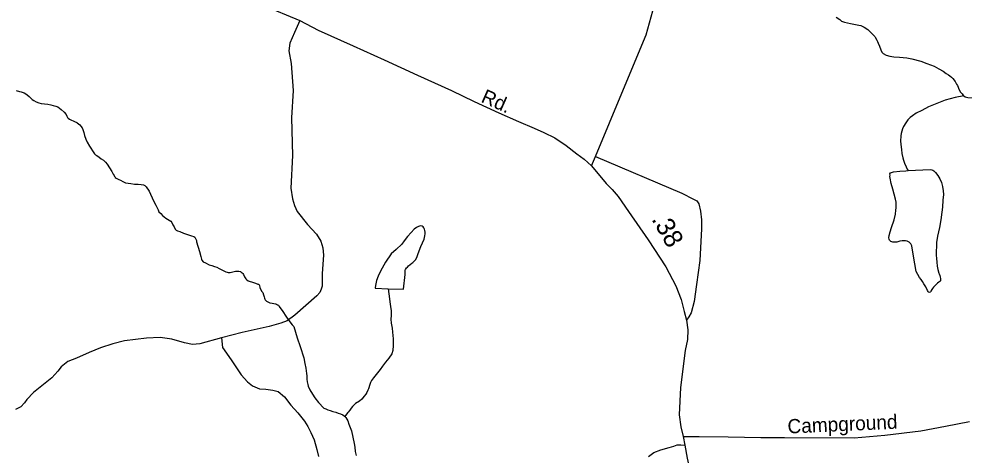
# Model space of a CAD drawing. Extents: x 2220236 to 2384410, y 720751 to 894131.
# Drawn here: x 2288279 to 2294587, y 826228 to 829140 of the extents above; entities that cross this region are included whole.
import ezdxf

# ---------------------------------------------------------------- set-up
doc = ezdxf.new("R2010")
doc.units = 0
doc.layers.add('Default', color=7, linetype='Continuous')

msp = doc.modelspace()

# ---------------------------------------------------------------- linework, layer by layer
at = {"layer": 'Default'}
for points in [[(2292099.6, 828159.4), (2292127.7, 828222.7), (2292314.7, 828670.7), (2292465.7, 829034.5), (2292509.6, 829194.3), (2292534.2, 829287.5), (2292550, 829398.2), (2292558.8, 829529.9), (2292558.8, 829818.1), (2292550, 830183.6), (2292544.7, 830909.2), (2292543, 831272.9), (2292538.6, 831754.4), (2292551.7, 832467.7), (2292542.1, 832713.7), (2292533.3, 833135.4), (2292528, 833486.8), (2292522.8, 833574.7)], [(2289659.5, 829335.6), (2290153.9, 829128.9), (2290276.4, 829065.8), (2290509.1, 828960.8), (2290715.6, 828866.2), (2290939.6, 828764.7), (2291167, 828663.1), (2291317.5, 828587.8), (2291482, 828514.3), (2291613.3, 828454.7), (2291716.8, 828410.7), (2291783, 828381.2), (2291855.5, 828345.7), (2291931, 828294.7), (2292003, 828238.5), (2292050.4, 828203.4), (2292099.6, 828159.4)], [(2290153.9, 829128.9), (2290118.9, 829050.1), (2290087.4, 828978.3), (2290080.4, 828927.5), (2290096.1, 828841.7), (2290108.4, 828661.4), (2290097.9, 828479.3), (2290104.9, 828228.9), (2290094.4, 828010), (2290104.9, 827940), (2290117.1, 827894.4), (2290136.4, 827854.2), (2290204.6, 827768.4), (2290265.9, 827703.6), (2290293.9, 827656.3), (2290306.1, 827612.5), (2290311.4, 827563.5), (2290306.1, 827504), (2290302.6, 827437.4), (2290302.6, 827377.9), (2290302.6, 827356.9), (2290295.6, 827335.9), (2290286.9, 827313.1), (2290267.6, 827292.1), (2290119.7, 827162.5), (2290069, 827124), (2290027, 827108.2), (2289948.3, 827087.2), (2289768, 827047), (2289631.5, 827011.9)], [(2293734.3, 829152.6), (2293757.6, 829135.7), (2293770.2, 829126.3), (2293789.7, 829117.7), (2293829.5, 829108.6), (2293861.5, 829103.1), (2293883.7, 829099.3), (2293897.4, 829095.8), (2293921.5, 829085.4), (2293944.1, 829069.5), (2293968, 829048.4), (2293992.4, 829022.6), (2293994.2, 829018.3), (2294004.3, 828998.4), (2294008.4, 828990.1), (2294014.7, 828978.5), (2294022.8, 828958.7), (2294030.9, 828934.9), (2294038.8, 828919), (2294047.4, 828909), (2294067.2, 828898.7), (2294091, 828891.7), (2294117.5, 828887.2), (2294155.5, 828885.4), (2294205.2, 828880.4), (2294238.2, 828873.2), (2294298.2, 828857.2), (2294339.6, 828843.2), (2294387.7, 828824.2), (2294417.9, 828807.8), (2294447.1, 828790.8), (2294467.7, 828776.6), (2294484.3, 828766.4), (2294492.3, 828760.4), (2294502.7, 828751.9), (2294512.3, 828742.9), (2294526.7, 828722.9), (2294536.8, 828705.3), (2294543.1, 828695.3), (2294554, 828666.6), (2294563.6, 828651.6), (2294573.5, 828639.9), (2294583.4, 828627.3), (2294585.3, 828626.6)], [(2288260.3, 828662.6), (2288282.5, 828656.2), (2288294.5, 828652.7), (2288313.8, 828646.7), (2288324.1, 828640.6), (2288334.8, 828633.2), (2288346.7, 828621.4), (2288358.6, 828611.4), (2288368, 828603), (2288378.3, 828596.2), (2288394.2, 828586.7), (2288410.8, 828579.1), (2288426.1, 828575.5), (2288448.7, 828572.4), (2288471.3, 828570.3), (2288491.2, 828566.6), (2288506.2, 828563), (2288525.1, 828558.7), (2288539.1, 828552.5), (2288561.4, 828535), (2288581.3, 828517.2), (2288593.8, 828501.5), (2288599.5, 828491.6), (2288603.9, 828481.6), (2288607.4, 828476.6), (2288615.8, 828469.9), (2288629.8, 828463.7), (2288639.8, 828459.6), (2288649.9, 828456.1), (2288664.2, 828447.6), (2288668.1, 828445.9), (2288676.2, 828439.8), (2288684.2, 828434), (2288692.2, 828424), (2288700.2, 828412.4), (2288704.6, 828401.5), (2288712.7, 828382.6), (2288716.9, 828361.9), (2288725.2, 828336.4), (2288733.3, 828318.2), (2288749.5, 828290.7), (2288777.8, 828246.8), (2288783.5, 828239.1), (2288789.9, 828232.4), (2288798, 828227.4), (2288813.3, 828218.2), (2288828.1, 828207.1), (2288842.4, 828197.9), (2288856.2, 828184.5), (2288868.3, 828169.5), (2288882.6, 828146.2), (2288897.9, 828122), (2288907.7, 828104.7), (2288913.3, 828093.8), (2288917.2, 828088.1), (2288920.3, 828083.8), (2288922, 828082.1), (2288927.4, 828078.1), (2288937.5, 828071.9), (2288945.3, 828068.5), (2288957.6, 828062.7), (2288972.2, 828054.2), (2288989.8, 828046.3), (2289007.7, 828042.6), (2289025.7, 828040.6), (2289049.3, 828037.8), (2289073.5, 828037.3), (2289094.8, 828035.2), (2289109.5, 828031.6), (2289119.2, 828027.2), (2289127.6, 828019.8), (2289148, 827990.5), (2289176.5, 827926), (2289192.9, 827896.1), (2289207.1, 827866.3), (2289213, 827853), (2289225.3, 827840.7), (2289237.5, 827828.9), (2289259.4, 827811.1), (2289281.8, 827797.5), (2289293.7, 827789.1), (2289299.8, 827781.7), (2289306, 827765.8)], [(2294585.3, 828626.6), (2294527.7, 828616.3), (2294461.7, 828597), (2294406.2, 828575.2), (2294350.3, 828552.7), (2294304.5, 828529.7), (2294267.4, 828510.8), (2294242.5, 828493.3), (2294227.1, 828481.5), (2294211, 828465.4), (2294197.9, 828446), (2294183.9, 828422.4), (2294176.4, 828405.5), (2294167.2, 828376.1), (2294164.2, 828358.8), (2294162.5, 828324.4), (2294166.6, 828284.3), (2294168.9, 828268.5), (2294171.3, 828242.2), (2294179.2, 828212.6), (2294183.5, 828197.1), (2294189.7, 828177.2), (2294200, 828153.1), (2294208.2, 828136.5), (2294213.6, 828127.6)], [(2294585.3, 828626.6), (2294595, 828620.5), (2294611.7, 828616.2), (2294641.8, 828613.9), (2294651.3, 828612.1)], [(2292127.7, 828222.7), (2292703.6, 827976.7), (2292780.9, 827936.3), (2292803.7, 827925.8), (2292817.8, 827906.4), (2292828.3, 827857.2), (2292833.6, 827799.3), (2292833.6, 827737.8), (2292823.9, 827526.9), (2292800.2, 827367), (2292786.1, 827254.6), (2292765.1, 827177.3), (2292751, 827150.9), (2292733.5, 827128.1)], [(2292099.6, 828159.4), (2292198.5, 828042), (2292239.1, 828000.4), (2292279.3, 827954.7), (2292348.4, 827853.5), (2292479.7, 827665.7), (2292597.4, 827484.7), (2292664.1, 827358.2), (2292698.4, 827266.9), (2292719.4, 827187.8), (2292733.5, 827128.1), (2292743.5, 827063.5), (2292740.1, 826999.6), (2292724.8, 826927.3), (2292695.1, 826679.2), (2292685.2, 826497.3), (2292695.7, 826416.5), (2292711.5, 826353.2)], [(2294213.6, 828127.6), (2294362, 828136), (2294372.1, 828133.1), (2294378.3, 828130.7), (2294386.4, 828125.6), (2294396.6, 828113.9), (2294412.6, 828093.9), (2294424.6, 828072.3), (2294435.6, 828047.5), (2294443.2, 828021.8), (2294448.5, 827991.5), (2294449.7, 827968.5), (2294445.9, 827929.9), (2294442.4, 827884), (2294438.7, 827849.7), (2294431.1, 827798.3), (2294422.8, 827747.7), (2294410.1, 827689.6), (2294404.3, 827648), (2294402.8, 827621.8), (2294401.2, 827589.7), (2294401.3, 827563.5), (2294403.4, 827539.8), (2294405.5, 827515.8), (2294407.9, 827489.5), (2294412.1, 827467.5), (2294418.4, 827441.8), (2294420.3, 827437.8), (2294424.4, 827427.9), (2294428.7, 827416.3), (2294430.5, 827408.1), (2294430.7, 827402.1), (2294430.3, 827396.6), (2294428.9, 827391.7), (2294424.5, 827386.9), (2294419.5, 827382), (2294410.8, 827375.7), (2294398.1, 827365.1), (2294390.1, 827357.1), (2294383.4, 827349), (2294376.7, 827340.9), (2294371.6, 827333.8), (2294365.5, 827323.1), (2294363.4, 827319.2), (2294360.4, 827316), (2294355.7, 827312.8), (2294350.5, 827315.3), (2294347.4, 827319.6), (2294343.6, 827326.9), (2294331.3, 827351.1), (2294319.2, 827371), (2294308.7, 827386.6), (2294300.8, 827400.9), (2294290.6, 827414.9), (2294278.6, 827434.8), (2294268.5, 827454.7), (2294258, 827504.1), (2294249.3, 827556.1), (2294238.9, 827625.9), (2294232.6, 827638.5), (2294227.2, 827644.2), (2294220.7, 827650.2), (2294208.4, 827656), (2294196.3, 827658.9), (2294175, 827658.4), (2294158.5, 827655.4), (2294138.7, 827650.9), (2294126.9, 827649.5), (2294111.8, 827649.8), (2294104.6, 827651), (2294098.8, 827655), (2294090.4, 827662.7), (2294086.3, 827669.4), (2294084.9, 827679.2), (2294086.2, 827694.6), (2294093.9, 827719.1), (2294103, 827746.8), (2294120.5, 827798.2), (2294128.8, 827837.4), (2294132.6, 827863.6), (2294134.6, 827878.9), (2294134.7, 827897), (2294133.1, 827916.7), (2294129.9, 827937.4), (2294121.1, 827970.4), (2294111.6, 828003.4), (2294101.2, 828041.3), (2294094.4, 828076.6), (2294092.7, 828089.1), (2294092.9, 828097.3), (2294092.4, 828107.1), (2294096.5, 828113.6), (2294116.3, 828118.7), (2294157.4, 828123.8), (2294198.1, 828126.2), (2294213.6, 828127.6)], [(2289306, 827765.8), (2289313.9, 827751.9), (2289322.2, 827737.6), (2289328.2, 827729.3), (2289336.4, 827725.9), (2289352.3, 827719.9), (2289376.4, 827710.3), (2289416.8, 827696.3), (2289424.6, 827694.5), (2289430.8, 827692.7), (2289446.7, 827686.8), (2289452.5, 827682.4), (2289460.5, 827670.8), (2289462.9, 827660.9), (2289465, 827652.7), (2289483.4, 827586.7), (2289491.8, 827553.1), (2289494, 827545.5), (2289496.4, 827536.6), (2289499.9, 827529), (2289509.2, 827518.9), (2289524.1, 827511.4), (2289548.1, 827499.4), (2289566.4, 827494.1), (2289584.9, 827487.8), (2289600.2, 827481.9), (2289614.5, 827474.1), (2289628.5, 827468.2), (2289642.4, 827460.4), (2289658.7, 827452.8), (2289668.4, 827448.4), (2289674.6, 827446.6), (2289680.5, 827446.5), (2289688.7, 827447.3), (2289706.8, 827450.9), (2289724.7, 827455.4), (2289735.5, 827456.2), (2289746.6, 827455.9), (2289756.7, 827453.1), (2289763.2, 827449.7), (2289768.7, 827445.6), (2289772.9, 827440.6), (2289776.7, 827434), (2289784.9, 827418.1), (2289792.8, 827404.2), (2289799.2, 827398.1), (2289809.9, 827390.7), (2289821.3, 827386.2), (2289831.1, 827384.3), (2289845.1, 827380.1), (2289857.2, 827376.6), (2289873.1, 827370.3), (2289879.6, 827368.6), (2289885.4, 827361.2), (2289887.4, 827346.4), (2289891.7, 827334.9), (2289899.6, 827320.6), (2289905.7, 827313.3), (2289912, 827299), (2289915.9, 827285.2), (2289918, 827275.3), (2289920.2, 827268.7), (2289922.7, 827264.4), (2289926.3, 827261), (2289931.7, 827256), (2289936.3, 827253.6), (2289948.3, 827247.4), (2289954.5, 827245), (2289967.9, 827242.1), (2289980.3, 827239.6), (2289990.4, 827237.7), (2289998.6, 827235.9), (2290005, 827232.5), (2290011.2, 827228.1), (2290016.6, 827221.4), (2290040.8, 827185.8), (2290061.2, 827156.5), (2290079.6, 827126.6), (2290103.6, 827098.3), (2290113.9, 827085.9), (2290136.6, 827010.7), (2290155, 826952.9), (2290179.7, 826876.9), (2290187.8, 826839), (2290194.3, 826807.7), (2290198.6, 826773.2), (2290200.9, 826757.8), (2290201, 826735.5), (2290203.3, 826717.4), (2290207.2, 826699.2), (2290209.2, 826687.7), (2290219.6, 826663.9), (2290237.6, 826634), (2290253.9, 826609.7), (2290278.2, 826579.7), (2290286.5, 826569.7), (2290304.5, 826550.6)], [(2290743.3, 827339.2), (2290845.2, 827335.4), (2290856.1, 827433.6), (2290856.3, 827445.1), (2290855.9, 827457.6), (2290857.7, 827463.1), (2290860, 827467.3), (2290865.8, 827477.7), (2290871.5, 827483.5), (2290879.6, 827491.5), (2290889.6, 827500.1), (2290901.3, 827509.7), (2290907.6, 827513.9), (2290916.9, 827521.9), (2290925.3, 827532.2), (2290935.2, 827548.4), (2290943, 827574.5), (2290960.6, 827620), (2290984, 827670.4), (2290988, 827691), (2290989.6, 827704.7), (2290989.9, 827717.2), (2290987.5, 827728.7), (2290985.3, 827736.9), (2290981.3, 827745.2), (2290977.1, 827752.5), (2290971, 827756.9), (2290959.2, 827758.8), (2290945.4, 827754.2), (2290933.4, 827748.5), (2290917.1, 827735.7), (2290895.7, 827714.2), (2290871.8, 827687.5), (2290850.3, 827659.4), (2290834.4, 827637.4), (2290796.6, 827601.5), (2290762.8, 827571), (2290725.6, 827516.7), (2290692.2, 827456), (2290676.4, 827421.9), (2290664.7, 827394.3), (2290658.8, 827361.6), (2290657.1, 827345.9), (2290657.1, 827342), (2290743.3, 827339.2)], [(2290743.3, 827339.2), (2290747.5, 827304.7), (2290756.2, 827236.6), (2290758.2, 827220.8), (2290762.5, 827190.5), (2290762.5, 827161), (2290761, 827134.8), (2290763.1, 827108.5), (2290769.3, 827074.6), (2290771.7, 827048.3), (2290776, 827004.9), (2290776.7, 826960.7), (2290775, 826926.9), (2290767.1, 826905.1), (2290748.4, 826876), (2290725.9, 826848.6), (2290706, 826821.7), (2290690.1, 826800.1), (2290672.2, 826777.5), (2290654.4, 826755.6), (2290644.7, 826743.6), (2290632.5, 826725.9), (2290625, 826713.5), (2290621.1, 826698.9), (2290611.3, 826671.2), (2290607.5, 826661.4), (2290601.3, 826646.8), (2290593.5, 826634.8), (2290583.7, 826620.9), (2290567.9, 826602.6), (2290552.2, 826588.8), (2290526, 826572.3), (2290504.2, 826552.1), (2290496.5, 826542.4), (2290486.7, 826527.8), (2290476.6, 826515.9), (2290470.9, 826510.1), (2290453.7, 826486.9)], [(2289631.5, 827011.9), (2289485.8, 826971), (2289437.9, 826966.6), (2289383.8, 826977.9), (2289299.7, 827001.2), (2289221.5, 827012.5), (2289129.7, 827009.6), (2288983.9, 826990.2), (2288906.2, 826971.4), (2288822.4, 826944.8), (2288746.6, 826913.9), (2288663, 826875.3), (2288605.4, 826852.7), (2288561.7, 826818.4), (2288538.1, 826788.1), (2288498.3, 826743.7), (2288375.4, 826646.7), (2288331.8, 826600.2), (2288315.9, 826578.2), (2288290.4, 826549.9), (2288256.4, 826533.6)], [(2289631.5, 827011.9), (2289638.5, 826947.2), (2289694.5, 826864.9), (2289762.8, 826765.1), (2289804.8, 826717.8), (2289838, 826689.8), (2289885.3, 826670.5), (2289927.3, 826668.8), (2289974.5, 826661.7), (2290009.5, 826653), (2290051.5, 826616.2), (2290093.5, 826561.9), (2290140.7, 826511.2), (2290184.5, 826455.1), (2290207.2, 826418.4), (2290226.5, 826378.1), (2290249.2, 826330.8), (2290266.7, 826266), (2290277.2, 826218.7)], [(2290304.5, 826550.6), (2290314.5, 826542.2), (2290326.8, 826536.1), (2290340.5, 826530.9), (2290356.7, 826524.9), (2290374.7, 826518.7), (2290393.9, 826514.3), (2290408.9, 826509.1), (2290424.9, 826503.8), (2290440.1, 826497), (2290452.7, 826487.5), (2290453.7, 826486.9)], [(2290453.7, 826486.9), (2290461.1, 826480.1), (2290473.1, 826457.6), (2290481.5, 826433.8), (2290497.9, 826389.8), (2290508.2, 826348), (2290516.8, 826305.8), (2290520.9, 826280.5), (2290523.3, 826252.5), (2290529.3, 826226.2)], [(2292711.5, 826353.2), (2292818.6, 826351.4), (2293013.5, 826349.7), (2293231.3, 826346.2), (2293387.6, 826346.2), (2293852.9, 826342.7), (2294058.3, 826360.2), (2294298.9, 826390.1), (2294462.2, 826421.7), (2294623.3, 826451.5)], [(2292711.5, 826353.2), (2292722.9, 826294.1), (2292739.6, 826207.4), (2292776.5, 826040.4), (2292818.6, 825857.7), (2292859, 825675), (2292895.9, 825502.8), (2292960.9, 825218.1), (2293018.8, 824972.2), (2293058.3, 824845.5), (2293107.7, 824691.9), (2293146.5, 824598.4), (2293193.4, 824494.9), (2293220.7, 824441.5), (2293271.7, 824302.7), (2293303.3, 824172.7), (2293320.8, 824025.1), (2293325.2, 823814.3), (2293321.7, 823594.6), (2293323.5, 823339.9), (2293326.1, 823014.8), (2293327.9, 822612.4)], [(2292480.3, 826218.7), (2292517.1, 826245), (2292563.4, 826262.5), (2292619.4, 826280), (2292650.9, 826288.8), (2292671.9, 826295.8), (2292696.4, 826295.8), (2292722.9, 826294.1)]]:
    msp.add_lwpolyline(points, dxfattribs=at)

# ---------------------------------------------------------------- texts
for s, height, rotation, p in [('Rd.', 95, 336.16011, (2291357, 828587.7)), ('.38', 125, 299.84786, (2292498.4, 827803.4)), ('Campground', 95, 2.54021, (2293410.8, 826372.1))]:
    msp.add_text(s, height=height, rotation=rotation, dxfattribs=at).set_placement(p)

doc.saveas('drawing.dxf')
